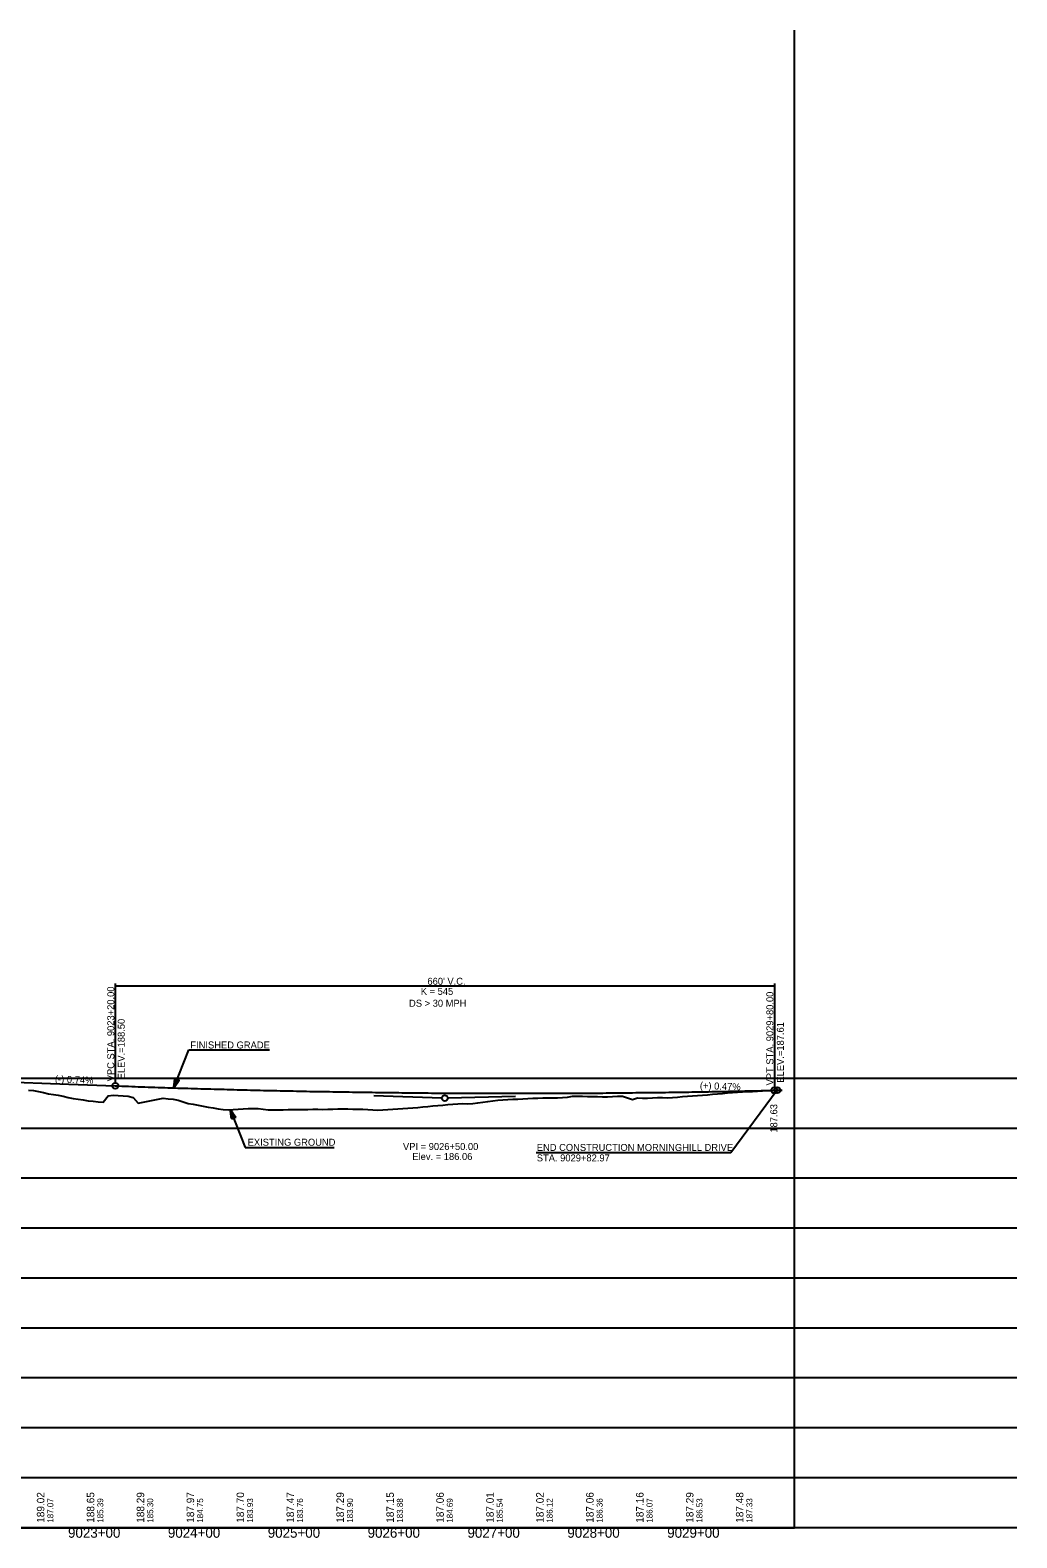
# Model space of a CAD drawing. Extents: x 69 to 2003113, y 512 to 837401.
# Drawn here: x 1879924 to 1880912, y 765979 to 767489 of the extents above; entities that cross this region are included whole.
import ezdxf

# ---------------------------------------------------------------- set-up
doc = ezdxf.new("R2010")
doc.units = 0
for name, color, linetype in [('BR_AUTO DIMENSION', 7, 'Continuous'), ('BR_CENTER LINE BASELINE', 7, 'Continuous'), ('BR_CONCRETE', 7, 'Continuous'), ('BR_GRID DOTS', 7, 'Continuous'), ('BR_GRID LINES', 7, 'Continuous'), ('BR_TEXT', 7, 'Continuous'), ('Default', 7, 'Continuous'), ('RD_HC_Points', 7, 'Continuous'), ('RD_PD_ALT1_TrvlWay', 7, 'Continuous'), ('RD_SHT_ID', 7, 'Continuous'), ('RD_SHT_IplotShp', 7, 'Continuous')]:
    doc.layers.add(name, color=color, linetype=linetype)

msp = doc.modelspace()

# ---------------------------------------------------------------- linework, layer by layer
at = {"layer": 'BR_AUTO DIMENSION'}
for p, q in [((1880688.8, 765989.1), (1880688.8, 767488.9)), ((1880911.6, 766439.1), (1877507.3, 766439.1)), ((1880911.6, 766389.1), (1877507.3, 766389.1)), ((1880911.6, 766339.1), (1877507.3, 766339.1)), ((1880911.6, 766289.1), (1877507.3, 766289.1)), ((1880911.6, 766239.1), (1877507.3, 766239.1)), ((1880911.6, 766189.1), (1877507.3, 766189.1)), ((1880911.6, 766139.1), (1877507.3, 766139.1)), ((1880911.6, 766089.1), (1877507.3, 766089.1)), ((1880911.6, 766039.1), (1877507.3, 766039.1)), ((1880911.6, 765989.1), (1877507.3, 765989.1))]:
    msp.add_line(p, q, dxfattribs=at)
at = {"layer": 'BR_CENTER LINE BASELINE'}
for p, q in [((1880267.8, 766422.1), (1880335.8, 766419.6)), ((1880409.7, 766421.1), (1880341.8, 766419.5))]:
    msp.add_line(p, q, dxfattribs=at)
for centre in [(1880671.7, 766427.3), (1880338.8, 766419.4)]:
    msp.add_circle(centre, 3, dxfattribs=at)
at = {"layer": 'BR_GRID DOTS'}
for p, q in [((1880008.8, 766534.2), (1880008.8, 766434.7)), ((1880008.8, 766531.7), (1880668.8, 766531.7)), ((1880668.8, 766534.2), (1880668.8, 766430.2)), ((1880671.6, 766427.3), (1880625.1, 766364.6)), ((1880625.1, 766364.6), (1880430.4, 766364.6))]:
    msp.add_line(p, q, dxfattribs=at)
for centre in [(1880008.8, 766431.7), (1880668.8, 766427.2)]:
    msp.add_circle(centre, 3, dxfattribs=at)
at = {"layer": 'BR_GRID LINES'}
for p, q in [((1879908.8, 766435.4), (1879943.8, 766434.1)), ((1879943.8, 766434.1), (1880008.8, 766431.7)), ((1880668.8, 766427.2), (1880671.7, 766427.3))]:
    msp.add_line(p, q, dxfattribs=at)
msp.add_spline([(1880008.8, 766431.7), (1880022, 766431.2), (1880035.2, 766430.7), (1880048.4, 766430.3), (1880061.6, 766429.8), (1880074.8, 766429.4), (1880088, 766429), (1880101.2, 766428.6), (1880114.4, 766428.3), (1880127.6, 766427.9), (1880140.8, 766427.6), (1880154, 766427.2), (1880167.2, 766426.9), (1880180.4, 766426.7), (1880193.6, 766426.4), (1880206.8, 766426.1), (1880220, 766425.9), (1880233.2, 766425.7), (1880246.4, 766425.5), (1880259.6, 766425.3), (1880272.8, 766425.1), (1880286, 766424.9), (1880299.2, 766424.8), (1880312.4, 766424.6), (1880325.6, 766424.5), (1880338.8, 766424.4), (1880352, 766424.4), (1880365.2, 766424.3), (1880378.4, 766424.2), (1880391.6, 766424.2), (1880404.8, 766424.2), (1880418, 766424.2), (1880431.2, 766424.2), (1880444.4, 766424.2), (1880457.6, 766424.3), (1880470.8, 766424.3), (1880484, 766424.4), (1880497.2, 766424.5), (1880510.4, 766424.6), (1880523.6, 766424.8), (1880536.8, 766424.9), (1880550, 766425.1), (1880563.2, 766425.2), (1880576.4, 766425.4), (1880589.6, 766425.6), (1880602.8, 766425.8), (1880616, 766426.1), (1880629.2, 766426.3), (1880642.4, 766426.6), (1880655.6, 766426.9), (1880668.8, 766427.2)], degree=3, dxfattribs=at)
at = {"layer": 'BR_TEXT'}
for points in [[(1879921.8, 766427.3), (1879926.8, 766427.1), (1879931.8, 766426.1), (1879936.8, 766425), (1879941.8, 766423.8), (1879946.8, 766423), (1879951.8, 766422.2), (1879956.8, 766421.2), (1879961.8, 766420.1), (1879966.8, 766419), (1879971.8, 766418.4), (1879976.8, 766417.6), (1879981.8, 766416.7), (1879986.8, 766416.2), (1879991.8, 766415.8), (1879996.8, 766415.3), (1880001.8, 766421.7), (1880006.8, 766422.3), (1880011.8, 766421.9), (1880016.8, 766421.6), (1880021.8, 766421.4), (1880026.8, 766419.9), (1880031.8, 766414.3), (1880036.8, 766415.2), (1880041.8, 766416.3), (1880046.8, 766417.4), (1880051.8, 766418.5), (1880056.8, 766419.3), (1880061.8, 766418.8), (1880066.8, 766418.3), (1880071.8, 766417.4), (1880076.8, 766415.8), (1880081.8, 766414.1), (1880086.8, 766413.4), (1880091.8, 766412.2), (1880096.8, 766411.2), (1880101.8, 766410.3), (1880106.8, 766409.6), (1880111.8, 766408.8), (1880116.8, 766408.1), (1880121.8, 766407.8), (1880126.8, 766408), (1880131.8, 766408.4), (1880136.8, 766408.7), (1880141.8, 766409), (1880146.8, 766409), (1880151.8, 766409.1), (1880156.8, 766408.4), (1880161.8, 766407.6), (1880166.8, 766407.6), (1880171.8, 766407.7), (1880176.8, 766407.8), (1880181.8, 766407.9), (1880186.8, 766408), (1880191.8, 766407.9), (1880196.8, 766408), (1880201.8, 766408.1), (1880206.8, 766408.3), (1880211.8, 766408.2), (1880216.8, 766408), (1880221.8, 766408.2), (1880226.8, 766408.4), (1880231.8, 766408.5), (1880236.8, 766408.7), (1880241.8, 766408.6), (1880246.8, 766408.3), (1880251.8, 766408.3), (1880256.8, 766408.2)], [(1880256.8, 766408.2), (1880261.8, 766408), (1880266.8, 766407.5), (1880271.8, 766407.3), (1880276.8, 766407.6), (1880281.8, 766407.9), (1880286.8, 766408.4), (1880291.8, 766408.8), (1880296.8, 766409.1), (1880301.8, 766409.3), (1880306.8, 766409.5), (1880311.8, 766410.1), (1880316.8, 766410.6), (1880321.8, 766411.1), (1880326.8, 766411.5), (1880331.8, 766412), (1880336.8, 766412.4), (1880341.8, 766412.9), (1880346.8, 766413.3), (1880351.8, 766413.8), (1880356.8, 766414), (1880361.8, 766413.5), (1880366.8, 766414), (1880371.8, 766414.7), (1880376.8, 766415.3), (1880381.8, 766416), (1880386.8, 766416.6), (1880391.8, 766417.2), (1880396.8, 766417.8), (1880401.8, 766418.1), (1880406.8, 766418.2), (1880411.8, 766418.4), (1880416.8, 766418.6), (1880421.8, 766418.9), (1880426.8, 766419.2), (1880431.8, 766419.5), (1880436.8, 766419.8), (1880441.8, 766419.7), (1880446.8, 766419.6), (1880451.8, 766419.7), (1880456.8, 766420), (1880461.8, 766420.3), (1880466.8, 766421.2), (1880471.8, 766421.5), (1880476.8, 766421.5), (1880481.8, 766421), (1880486.8, 766421), (1880491.8, 766420.9), (1880496.8, 766420.8), (1880501.8, 766420.8), (1880506.8, 766420.9), (1880511.8, 766421.5), (1880516.8, 766421.5), (1880521.8, 766419.6), (1880526.8, 766418), (1880531.8, 766419.6), (1880536.8, 766419.5), (1880541.8, 766419.5), (1880546.8, 766419.7), (1880551.8, 766420), (1880556.8, 766419.9), (1880561.8, 766419.7), (1880566.8, 766420), (1880571.8, 766420.4), (1880576.8, 766420.9), (1880581.8, 766421.3), (1880586.8, 766421.7), (1880591.8, 766422), (1880596.8, 766422.4), (1880601.8, 766422.8), (1880606.8, 766423.3), (1880611.8, 766423.8), (1880616.8, 766424), (1880621.8, 766424.6), (1880626.8, 766425.1), (1880631.8, 766425.4), (1880636.8, 766425.7), (1880641.8, 766425.9), (1880646.8, 766426.1), (1880651.8, 766426.4), (1880656.8, 766426.8), (1880661.8, 766426.9), (1880666.8, 766427.1), (1880671.8, 766427.3), (1880676.5, 766427.5)]]:
    msp.add_lwpolyline(points, dxfattribs=at)
at = {"layer": 'Default'}
msp.add_line((1877688.8, 765989.1), (1880688.8, 765989.1), dxfattribs=at)
at = {"layer": 'RD_PD_ALT1_TrvlWay'}
for p, q in [((1880067.4, 766429.6), (1880082.4, 766467.6)), ((1880082.4, 766467.6), (1880163.1, 766467.6)), ((1880067.4, 766429.6), (1880068.6, 766438.8)), ((1880070.7, 766438), (1880067.4, 766429.6)), ((1880067.4, 766429.6), (1880072.8, 766437.2)), ((1880068.6, 766438.8), (1880072.8, 766437.2)), ((1880124, 766407.9), (1880138.9, 766369.9)), ((1880127.3, 766399.5), (1880124, 766407.9)), ((1880124, 766407.9), (1880129.4, 766400.4)), ((1880124, 766407.9), (1880125.2, 766398.7)), ((1880125.2, 766398.7), (1880129.4, 766400.4)), ((1880138.9, 766369.9), (1880228.1, 766369.9))]:
    msp.add_line(p, q, dxfattribs=at)
for points in [[(1880070.6, 766437.9), (1880067.5, 766430.1), (1880070.6, 766438), (1880067.6, 766430.5), (1880070.5, 766438), (1880067.6, 766430.8), (1880070.3, 766438), (1880067.6, 766431.1), (1880070.3, 766438.1), (1880067.7, 766431.6), (1880070.2, 766438.1), (1880067.8, 766432.1), (1880070, 766438.2), (1880067.9, 766432.5), (1880070, 766438.2), (1880067.9, 766433), (1880069.8, 766438.2), (1880068, 766433.4), (1880069.8, 766438.3), (1880068, 766433.7), (1880069.7, 766438.3), (1880068.1, 766434.2), (1880069.6, 766438.4), (1880068.2, 766434.8), (1880069.5, 766438.4), (1880068.2, 766435.3), (1880069.4, 766438.5), (1880068.3, 766435.9), (1880069.2, 766438.5), (1880068.4, 766436.4), (1880069.1, 766438.6), (1880068.4, 766436.8), (1880069, 766438.6), (1880068.5, 766437.2), (1880069, 766438.7), (1880068.5, 766437.7), (1880068.8, 766438.6), (1880068.6, 766438.3), (1880068.7, 766438.6)], [(1880067.7, 766430.2), (1880070.7, 766437.9), (1880067.8, 766430.4), (1880070.8, 766437.8), (1880068, 766430.7), (1880070.9, 766437.9), (1880068.2, 766430.9), (1880071, 766437.8), (1880068.4, 766431.1), (1880071.1, 766437.8), (1880068.5, 766431.4), (1880071.1, 766437.8), (1880068.8, 766431.7), (1880071.2, 766437.7), (1880069, 766432), (1880071.3, 766437.7), (1880069.2, 766432.4), (1880071.4, 766437.7), (1880069.4, 766432.7), (1880071.5, 766437.6), (1880069.7, 766433), (1880071.6, 766437.6), (1880069.9, 766433.3), (1880071.6, 766437.5), (1880070.2, 766433.8), (1880071.7, 766437.5), (1880070.5, 766434.1), (1880071.8, 766437.5), (1880070.8, 766434.5), (1880071.9, 766437.5), (1880071, 766434.9), (1880072, 766437.4), (1880071.2, 766435.2), (1880072.1, 766437.3), (1880071.5, 766435.5), (1880072.1, 766437.3), (1880071.8, 766435.9), (1880072.3, 766437.3), (1880071.9, 766436.2), (1880072.4, 766437.3), (1880072.1, 766436.4), (1880072.5, 766437.1), (1880072.6, 766437.2), (1880072.5, 766437.1)], [(1880127.2, 766399.6), (1880124.1, 766407.4), (1880127.1, 766399.5), (1880124.2, 766407), (1880127, 766399.5), (1880124.2, 766406.7), (1880126.9, 766399.5), (1880124.2, 766406.4), (1880126.8, 766399.5), (1880124.3, 766405.9), (1880126.7, 766399.4), (1880124.4, 766405.4), (1880126.6, 766399.4), (1880124.4, 766405), (1880126.5, 766399.3), (1880124.5, 766404.5), (1880126.4, 766399.4), (1880124.6, 766404.1), (1880126.4, 766399.2), (1880124.6, 766403.8), (1880126.2, 766399.2), (1880124.7, 766403.3), (1880126.1, 766399.2), (1880124.8, 766402.7), (1880126, 766399.1), (1880124.8, 766402.3), (1880125.9, 766399.1), (1880124.9, 766401.7), (1880125.8, 766399.1), (1880125, 766401.2), (1880125.7, 766399), (1880125, 766400.7), (1880125.6, 766399), (1880125, 766400.3), (1880125.5, 766398.9), (1880125.1, 766399.8), (1880125.4, 766398.9), (1880125.2, 766399.3), (1880125.3, 766398.9)], [(1880124.2, 766407.4), (1880127.3, 766399.7), (1880124.4, 766407.1), (1880127.4, 766399.7), (1880124.6, 766406.9), (1880127.5, 766399.7), (1880124.7, 766406.7), (1880127.5, 766399.7), (1880124.9, 766406.4), (1880127.6, 766399.7), (1880125.1, 766406.2), (1880127.7, 766399.8), (1880125.3, 766405.9), (1880127.8, 766399.8), (1880125.6, 766405.5), (1880127.9, 766399.9), (1880125.8, 766405.2), (1880128, 766399.9), (1880126, 766404.9), (1880128.1, 766399.9), (1880126.3, 766404.6), (1880128.2, 766399.9), (1880126.5, 766404.2), (1880128.2, 766400), (1880126.8, 766403.7), (1880128.3, 766400), (1880127, 766403.5), (1880128.4, 766400), (1880127.3, 766403.1), (1880128.5, 766400.1), (1880127.6, 766402.7), (1880128.6, 766400.1), (1880127.8, 766402.4), (1880128.6, 766400.2), (1880128.1, 766402.1), (1880128.7, 766400.3), (1880128.3, 766401.6), (1880128.9, 766400.2), (1880128.5, 766401.3), (1880129, 766400.3), (1880128.7, 766401.2), (1880129.1, 766400.4), (1880129.2, 766400.4), (1880129.1, 766400.4)]]:
    msp.add_lwpolyline(points, dxfattribs=at)

# ---------------------------------------------------------------- texts
at = {"layer": 'BR_CENTER LINE BASELINE'}
for s, rotation, p in [('(-) 0.74%', 357.8811, (1879948.3, 766435.1)), ('(+) 0.47%', 357.9582, (1880594.1, 766428.6))]:
    msp.add_text(s, height=7, rotation=rotation, dxfattribs=at).set_placement(p)
at = {"layer": 'BR_CONCRETE'}
for s, height, p in [('VPC STA. 9023+20.00 ', 7, (1880007.8, 766436.2)), ('VPT STA. 9029+80.00 ', 7, (1880667.8, 766432.1)), ('ELEV.=188.50', 7, (1880018.3, 766438.2)), ('ELEV.=187.61', 7, (1880678.3, 766434.9)), ('187.07', 6, (1879946.8, 765994.1)), ('185.39', 6, (1879996.8, 765994.1)), ('185.30', 6, (1880046.8, 765994.1)), ('184.75', 6, (1880096.8, 765994.1)), ('183.93', 6, (1880146.8, 765994.1)), ('183.76', 6, (1880196.8, 765994.1)), ('183.90', 6, (1880246.8, 765994.1)), ('183.88', 6, (1880296.8, 765994.1)), ('184.69', 6, (1880346.8, 765994.1)), ('185.54', 6, (1880396.8, 765994.1)), ('186.12', 6, (1880446.8, 765994.1)), ('186.36', 6, (1880496.8, 765994.1)), ('186.07', 6, (1880546.8, 765994.1)), ('186.53', 6, (1880596.8, 765994.1)), ('187.33', 6, (1880646.8, 765994.1))]:
    msp.add_text(s, height=height, rotation=90, dxfattribs=at).set_placement(p)
at = {"layer": 'BR_GRID DOTS'}
for s, p in [("660' V.C.", (1880321.4, 766532.9)), ('K = 545', (1880314.7, 766522.8)), ('DS > 30 MPH', (1880303, 766510.9))]:
    msp.add_text(s, height=7, dxfattribs=at).set_placement(p)
at = {"layer": 'RD_HC_Points'}
for s, p in [('189.02', (1879937.8, 765994.1)), ('188.65', (1879987.8, 765994.1)), ('188.29', (1880037.8, 765994.1)), ('187.97', (1880087.8, 765994.1)), ('187.70', (1880137.8, 765994.1)), ('187.47', (1880187.8, 765994.1)), ('187.29', (1880237.8, 765994.1)), ('187.15', (1880287.8, 765994.1)), ('187.06', (1880337.8, 765994.1)), ('187.01', (1880387.8, 765994.1)), ('187.02', (1880437.8, 765994.1)), ('187.06', (1880487.8, 765994.1)), ('187.16', (1880537.8, 765994.1)), ('187.29', (1880587.8, 765994.1)), ('187.48', (1880637.8, 765994.1))]:
    msp.add_text(s, height=7.5, rotation=90, dxfattribs=at).set_placement(p)
at = {"layer": 'RD_PD_ALT1_TrvlWay'}
for s, p in [('FINISHED GRADE', (1880084, 766469.1)), ('EXISTING GROUND', (1880141.4, 766371.7))]:
    msp.add_text(s, height=7, dxfattribs=at).set_placement(p)
at = {"layer": 'RD_SHT_ID'}
for s, p in [('9023+00', (1879961.5, 765979.1)), ('9024+00', (1880061.5, 765979.1)), ('9025+00', (1880161.5, 765979.1)), ('9026+00', (1880261.5, 765979.1)), ('9027+00', (1880361.5, 765979.1)), ('9028+00', (1880461.5, 765979.1)), ('9029+00', (1880561.5, 765979.1))]:
    msp.add_text(s, height=10, dxfattribs=at).set_placement(p)
at = {"layer": 'RD_SHT_IplotShp'}
msp.add_text('187.63', height=7, rotation=90, dxfattribs=at).set_placement((1880671.7, 766384.8))
for s, p in [('VPI = 9026+50.00', (1880296.9, 766367.4)), ('END CONSTRUCTION MORNINGHILL DRIVE ', (1880430.9, 766366.5)), ('Elev. = 186.06', (1880306.3, 766357.4)), ('STA. 9029+82.97', (1880430.9, 766356))]:
    msp.add_text(s, height=7, dxfattribs=at).set_placement(p)

doc.saveas('drawing.dxf')
